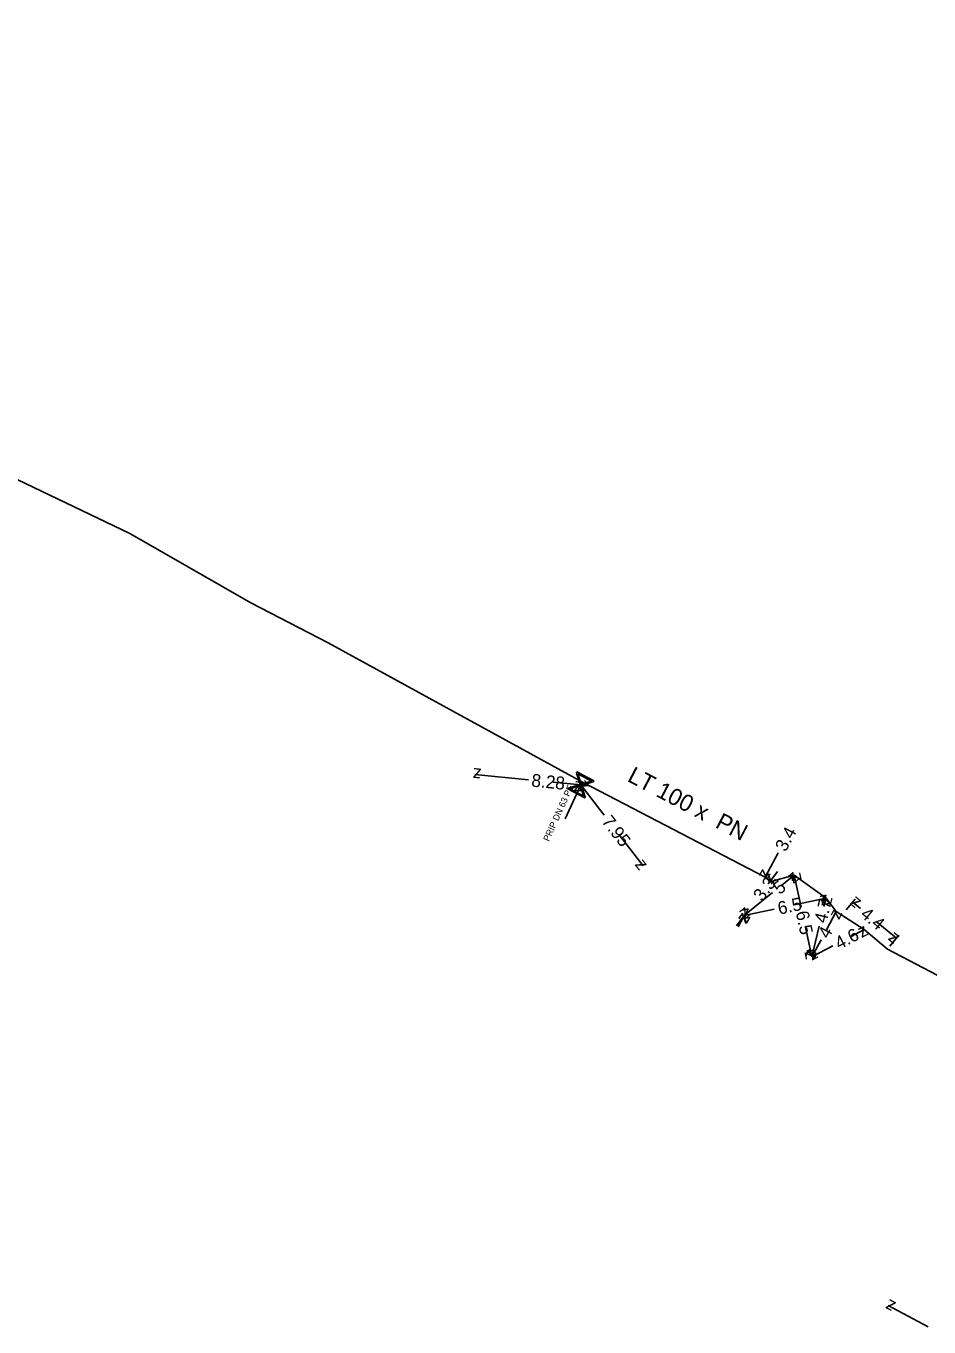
# Model space of a CAD drawing. Extents: x -643842 to -636370, y -1119190 to -1110210.
# Drawn here: x -642827.4 to -642757.1, y -1114350.2 to -1114249.1 of the extents above; entities that cross this region are included whole.
import ezdxf

# ---------------------------------------------------------------- set-up
doc = ezdxf.new("R2010")
doc.units = 0
for name, color, linetype in [('22', 7, 'Continuous'), ('Level 10', 7, 'Continuous'), ('Level 16', 7, 'Continuous'), ('Level 20', 7, 'Continuous'), ('Level 21', 7, 'Continuous'), ('Level 23', 7, 'Continuous')]:
    doc.layers.add(name, color=color, linetype=linetype)

msp = doc.modelspace()

# ---------------------------------------------------------------- linework, layer by layer
at = {"layer": 'Level 10'}
for points in [[(-642788.31, -1114307.69), (-642792.48, -1114307.28)], [(-642786.39, -1114307.88), (-642784.24, -1114308.09)], [(-642782.42, -1114310.44), (-642784.24, -1114308.09)], [(-642781.24, -1114311.96), (-642779.37, -1114314.37)], [(-642768.88, -1114313.37), (-642769.9, -1114315.26)], [(-642768.93, -1114314.82), (-642769.53, -1114315.61)], [(-642768.62, -1114315.91), (-642767.63, -1114315.11)], [(-642767.1, -1114317.59), (-642767.63, -1114315.11)], [(-642769.31, -1114316.46), (-642771.52, -1114318.25)], [(-642767.63, -1114317.42), (-642765.16, -1114316.89)], [(-642765.32, -1114317.53), (-642765.16, -1114316.89)], [(-642763.59, -1114317.81), (-642762.89, -1114316.96)], [(-642769.2, -1114317.75), (-642771.52, -1114318.25)], [(-642765.13, -1114319.35), (-642764.36, -1114317.94)], [(-642762.47, -1114317.7), (-642763.08, -1114317.19)], [(-642772.12, -1114319.05), (-642771.52, -1114318.25)], [(-642772, -1114319.13), (-642771.52, -1114318.25)], [(-642765.68, -1114319.06), (-642766.26, -1114321.46)], [(-642761.26, -1114318.7), (-642759.69, -1114320)], [(-642766.76, -1114319.15), (-642766.26, -1114321.46)], [(-642763.21, -1114319.87), (-642762.18, -1114319.33)], [(-642760.2, -1114320.62), (-642759.5, -1114319.77)], [(-642765.54, -1114320.13), (-642766.26, -1114321.46)], [(-642764.63, -1114320.61), (-642766.26, -1114321.46)], [(-642757.22, -1114350.23), (-642760.33, -1114348.55)]]:
    msp.add_lwpolyline(points, dxfattribs=at)
at = {"layer": 'Level 16'}
for points in [[(-642784.55, -1114307.08), (-642783.23, -1114307.78), (-642783.26, -1114307.84), (-642783.38, -1114307.87), (-642784.18, -1114308.12), (-642783.9, -1114309.05), (-642783.93, -1114309.1), (-642785.25, -1114308.4), (-642785.22, -1114308.34), (-642784.29, -1114308.06), (-642784.54, -1114307.26), (-642784.58, -1114307.14), (-642784.55, -1114307.08)], [(-642784.46, -1114307.23), (-642784.21, -1114308.03), (-642783.41, -1114307.79), (-642784.46, -1114307.23)], [(-642784.02, -1114308.95), (-642784.27, -1114308.14), (-642785.07, -1114308.39), (-642784.02, -1114308.95)]]:
    msp.add_lwpolyline(points, dxfattribs=at)
at = {"layer": 'Level 21'}
msp.add_lwpolyline([(-642866.6, -1114249.08), (-642865.94, -1114249.46), (-642861.3, -1114251.51), (-642849.64, -1114257.12), (-642852.05, -1114262.1), (-642855.84, -1114269.45), (-642833.68, -1114281.66), (-642819.3, -1114288.55), (-642809.9, -1114293.93), (-642803.88, -1114297.04), (-642784.1, -1114307.88), (-642769.9, -1114315.26), (-642769.53, -1114315.61), (-642767.63, -1114315.11), (-642765.16, -1114316.89), (-642764.36, -1114317.94), (-642762.18, -1114319.33), (-642760.39, -1114320.85), (-642754.83, -1114323.76), (-642754.25, -1114324.02)], dxfattribs=at)
at = {"layer": 'Level 23'}
msp.add_lwpolyline([(-642784.1, -1114307.88), (-642784.24, -1114308.09), (-642785.44, -1114310.73)], dxfattribs=at)

# ---------------------------------------------------------------- texts
at = {"layer": '22'}
msp.add_text('PRIP DN 63 PE', height=0.5, rotation=65.6362, dxfattribs=at).set_placement((-642786.72, -1114312.52))
at = {"layer": 'Level 10'}
for s, rotation, p in [('z', 174.3747, (-642791.94, -1114306.83)), ('8.28', 354.3747, (-642788.11, -1114308.21)), ('z', 354.3748, (-642784.79, -1114308.54)), ('z', 127.8067, (-642783.54, -1114308.18)), ('7.95', 307.8067, (-642782.66, -1114310.94)), ('3.4', 61.5966, (-642768.3, -1114313.34)), ('z', 307.8068, (-642780.07, -1114314.28)), ('z', 241.5966, (-642770.1, -1114314.58)), ('z', 233.0051, (-642769.63, -1114314.91)), ('z', 38.9533, (-642767.71, -1114315.81)), ('z', 102.176, (-642767.04, -1114315.49)), ('3.3', 53.0051, (-642770.11, -1114317.21)), ('5', 38.9533, (-642768.76, -1114316.66)), ('6.5', 12.0843, (-642768.8, -1114318.18)), ('4.7', 76.5048, (-642765.13, -1114318.89)), ('z', 12.0843, (-642765.55, -1114317.48)), ('z', 76.5048, (-642764.79, -1114317.49)), ('z', 140.3661, (-642762.37, -1114317.13)), ('z', 53.0051, (-642771.42, -1114318.95)), ('z', 61.5966, (-642771.32, -1114318.93)), ('z', 218.9533, (-642771.45, -1114317.55)), ('z', 192.0843, (-642771.14, -1114317.66)), ('6.5', 282.176, (-642767.52, -1114317.99)), ('z', 61.6924, (-642764.16, -1114318.62)), ('4.4', 320.3661, (-642762.56, -1114318.27)), ('z', 27.5788, (-642762.39, -1114320)), ('4', 61.6924, (-642764.96, -1114320.11)), ('4.6', 27.5788, (-642764.14, -1114320.91)), ('z', 320.3662, (-642760.39, -1114320.07)), ('z', 282.176, (-642766.85, -1114321.08)), ('z', 256.5047, (-642766.63, -1114320.86)), ('z', 241.6925, (-642766.46, -1114320.78)), ('z', 207.5787, (-642766.05, -1114320.79)), ('z', 151.6716, (-642759.66, -1114348.35))]:
    msp.add_text(s, height=1, rotation=rotation, dxfattribs=at).set_placement(p)
at = {"layer": 'Level 20'}
msp.add_text('LT 100 x  PN ', height=1.3, rotation=332.3174, dxfattribs=at).set_placement((-642780.69, -1114307.76))

doc.saveas('drawing.dxf')
